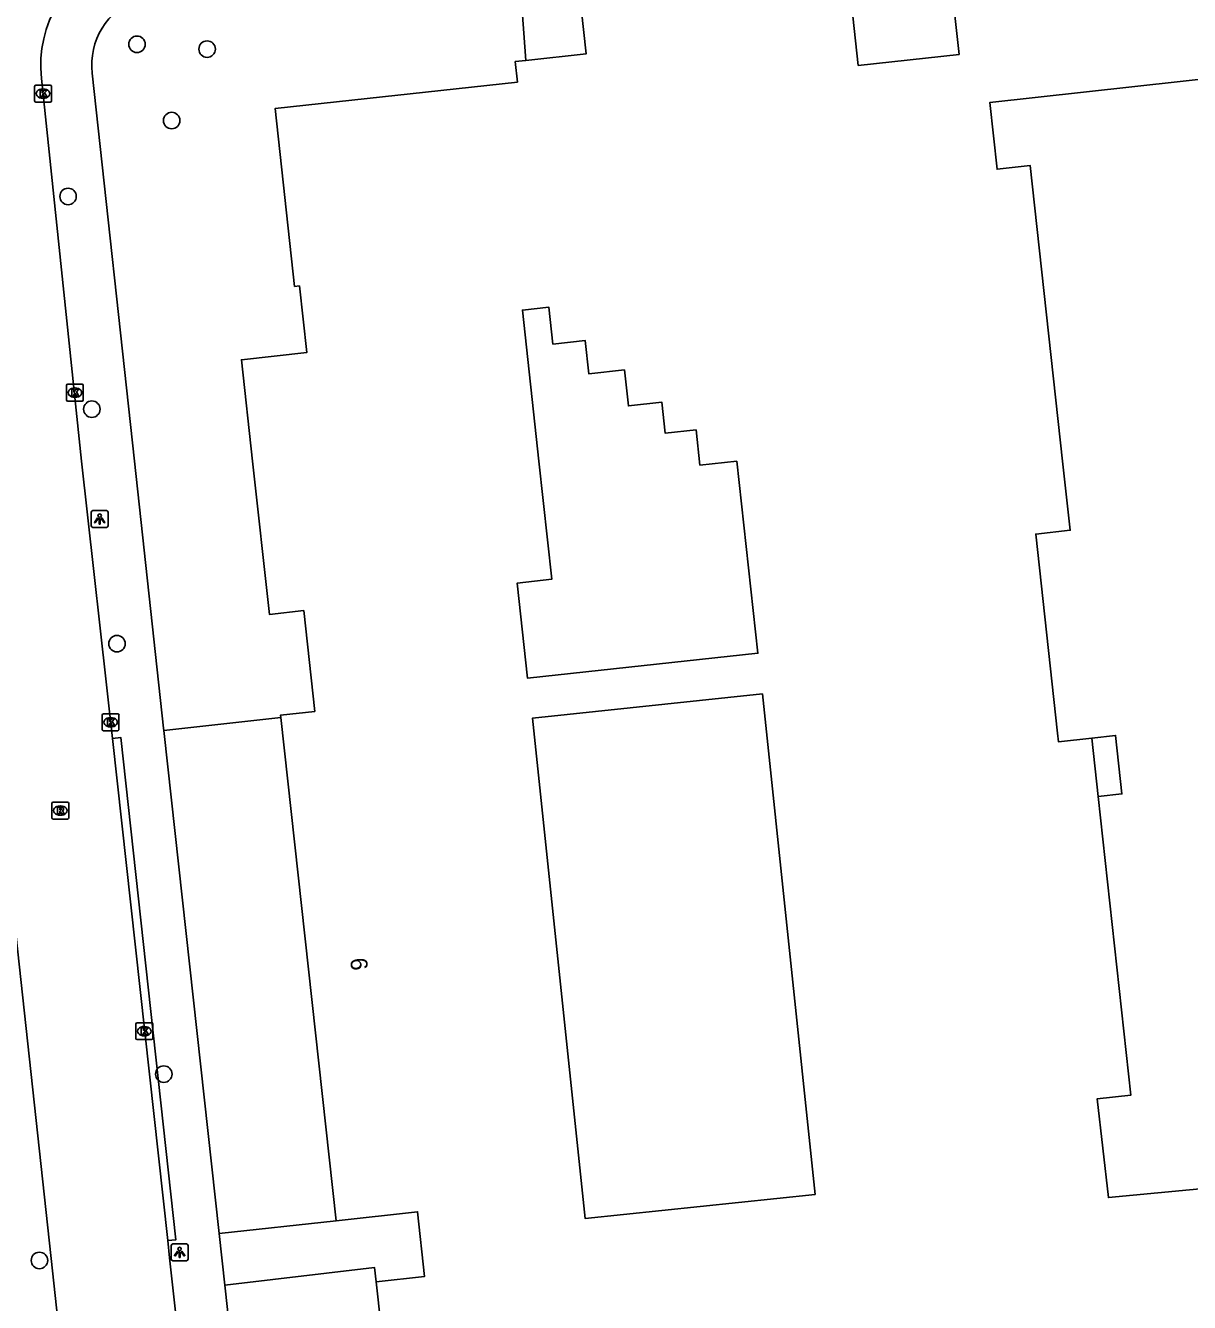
# Model space of a CAD drawing. Extents: x 161253 to 161848, y 384872 to 385383.
# Drawn here: x 161325.2 to 161394.3, y 385200.1 to 385275.8 of the extents above; entities that cross this region are included whole.
import ezdxf

# ---------------------------------------------------------------- set-up
doc = ezdxf.new("R2010")
doc.units = 0
for name, color, linetype in [('IMGEO_Boom', 7, 'Continuous'), ('IMGEO_Erf', 7, 'Continuous'), ('IMGEO_Kolk', 7, 'Continuous'), ('IMGEO_Lichtpunt', 7, 'Continuous'), ('IMGEO_Pand', 7, 'Continuous'), ('IMGEO_Pand_nummerreeks', 7, 'Continuous'), ('IMGEO_Rijbaan_lokaal_open', 7, 'Continuous'), ('IMGEO_Rioolput', 7, 'Continuous'), ('IMGEO_Voetpad_open', 7, 'Continuous')]:
    doc.layers.add(name, color=color, linetype=linetype)

msp = doc.modelspace()

# ---------------------------------------------------------------- linework, layer by layer
at = {"layer": 'IMGEO_Boom'}
for centre in [(161331.833, 385274.718), (161335.995, 385274.431), (161333.893, 385270.194), (161327.744, 385265.692), (161329.154, 385253.075), (161330.646, 385239.163), (161333.426, 385213.637), (161326.044, 385202.586)]:
    msp.add_circle(centre, 0.489, dxfattribs=at)
at = {"layer": 'IMGEO_Erf'}
for points in [[(161354.916, 385273.761), (161354.019, 385285.915)], [(161333.427, 385234.012), (161340.373, 385234.791)], [(161343.649, 385204.937), (161336.706, 385204.179)], [(161346.037, 385201.322), (161345.935, 385202.161), (161337.042, 385201.126)]]:
    msp.add_lwpolyline(points, dxfattribs=at)
at = {"layer": 'IMGEO_Kolk'}
for p, q in [((161325.834, 385272.29), (161326.686, 385272.29)), ((161325.759, 385271.364), (161325.759, 385272.216)), ((161326.27, 385271.51), (161326.245, 385271.51)), ((161326.247, 385272.07), (161326.272, 385272.07)), ((161326.76, 385272.216), (161326.76, 385271.364)), ((161326.686, 385271.29), (161325.834, 385271.29)), ((161327.647, 385253.628), (161327.647, 385254.48)), ((161327.722, 385254.554), (161328.574, 385254.554)), ((161328.135, 385254.334), (161328.16, 385254.334)), ((161328.648, 385254.48), (161328.648, 385253.628)), ((161328.574, 385253.554), (161327.722, 385253.554)), ((161328.158, 385253.774), (161328.133, 385253.774)), ((161329.765, 385234.08), (161329.765, 385234.932)), ((161329.84, 385235.006), (161330.692, 385235.006)), ((161330.253, 385234.786), (161330.278, 385234.786)), ((161330.766, 385234.932), (161330.766, 385234.08)), ((161330.692, 385234.006), (161329.84, 385234.006)), ((161330.276, 385234.226), (161330.251, 385234.226)), ((161331.769, 385215.754), (161331.769, 385216.606)), ((161331.844, 385216.68), (161332.696, 385216.68)), ((161332.257, 385216.46), (161332.282, 385216.46)), ((161332.77, 385216.606), (161332.77, 385215.754)), ((161332.696, 385215.68), (161331.844, 385215.68)), ((161332.28, 385215.9), (161332.255, 385215.9))]:
    msp.add_line(p, q, dxfattribs=at)
for points in [[(161325.834, 385272.29), (161326.686, 385272.29)], [(161325.759, 385271.364), (161325.759, 385272.216)], [(161326.08, 385271.99), (161326.203, 385271.99), (161326.203, 385271.839), (161326.333, 385271.99), (161326.497, 385271.99), (161326.351, 385271.839), (161326.504, 385271.59), (161326.352, 385271.59), (161326.267, 385271.754), (161326.203, 385271.687), (161326.203, 385271.59), (161326.08, 385271.59), (161326.08, 385271.99)], [(161326.76, 385272.216), (161326.76, 385271.364)], [(161326.686, 385271.29), (161325.834, 385271.29)], [(161327.647, 385253.628), (161327.647, 385254.48)], [(161327.722, 385254.554), (161328.574, 385254.554)], [(161327.968, 385254.254), (161328.091, 385254.254), (161328.091, 385254.103), (161328.221, 385254.254), (161328.385, 385254.254), (161328.239, 385254.103), (161328.392, 385253.854), (161328.24, 385253.854), (161328.155, 385254.018), (161328.091, 385253.951), (161328.091, 385253.854), (161327.968, 385253.854), (161327.968, 385254.254)], [(161328.648, 385254.48), (161328.648, 385253.628)], [(161328.574, 385253.554), (161327.722, 385253.554)], [(161329.765, 385234.08), (161329.765, 385234.932)], [(161329.84, 385235.006), (161330.692, 385235.006)], [(161330.086, 385234.706), (161330.209, 385234.706), (161330.209, 385234.555), (161330.339, 385234.706), (161330.503, 385234.706), (161330.357, 385234.555), (161330.51, 385234.306), (161330.358, 385234.306), (161330.273, 385234.47), (161330.209, 385234.403), (161330.209, 385234.306), (161330.086, 385234.306), (161330.086, 385234.706)], [(161330.766, 385234.932), (161330.766, 385234.08)], [(161330.692, 385234.006), (161329.84, 385234.006)], [(161331.769, 385215.754), (161331.769, 385216.606)], [(161331.844, 385216.68), (161332.696, 385216.68)], [(161332.09, 385216.38), (161332.213, 385216.38), (161332.213, 385216.229), (161332.343, 385216.38), (161332.507, 385216.38), (161332.361, 385216.229), (161332.514, 385215.98), (161332.362, 385215.98), (161332.277, 385216.144), (161332.213, 385216.077), (161332.213, 385215.98), (161332.09, 385215.98), (161332.09, 385216.38)], [(161332.77, 385216.606), (161332.77, 385215.754)], [(161332.696, 385215.68), (161331.844, 385215.68)]]:
    msp.add_lwpolyline(points, dxfattribs=at)
for centre, start, end in [((161325.836, 385272.214), 91.55205, 178.44795), ((161325.836, 385272.214), 91.55205, 178.44795), ((161326.684, 385272.214), 1.55205, 88.44795), ((161326.684, 385272.214), 1.55205, 88.44795), ((161325.836, 385271.366), 181.55205, 268.44795), ((161325.836, 385271.366), 181.55205, 268.44795), ((161326.684, 385271.366), 271.55205, 358.44795), ((161326.684, 385271.366), 271.55205, 358.44795), ((161327.724, 385254.478), 91.55205, 178.44795), ((161327.724, 385254.478), 91.55205, 178.44795), ((161328.572, 385254.478), 1.55205, 88.44795), ((161328.572, 385254.478), 1.55205, 88.44795), ((161327.724, 385253.63), 181.55205, 268.44795), ((161327.724, 385253.63), 181.55205, 268.44795), ((161328.572, 385253.63), 271.55205, 358.44795), ((161328.572, 385253.63), 271.55205, 358.44795), ((161329.842, 385234.93), 91.55205, 178.44795), ((161329.842, 385234.93), 91.55205, 178.44795), ((161330.69, 385234.93), 1.55205, 88.44795), ((161330.69, 385234.93), 1.55205, 88.44795), ((161329.842, 385234.082), 181.55205, 268.44795), ((161329.842, 385234.082), 181.55205, 268.44795), ((161330.69, 385234.082), 271.55205, 358.44795), ((161330.69, 385234.082), 271.55205, 358.44795), ((161331.846, 385216.604), 91.55205, 178.44795), ((161331.846, 385216.604), 91.55205, 178.44795), ((161332.694, 385216.604), 1.55205, 88.44795), ((161332.694, 385216.604), 1.55205, 88.44795), ((161331.846, 385215.756), 181.55205, 268.44795), ((161331.846, 385215.756), 181.55205, 268.44795), ((161332.694, 385215.756), 271.55205, 358.44795), ((161332.694, 385215.756), 271.55205, 358.44795)]:
    msp.add_arc(centre, 0.0765, start, end, dxfattribs=at)
for centre, major_axis, ratio, start_param, end_param in [((161326.246, 385271.79), (-0.387, 0.002), 0.722429, 4.712389, 7.853982), ((161326.271, 385271.79), (-0.39, 0.002), 0.717154, 1.570796, 4.712389), ((161328.134, 385254.054), (-0.387, 0.002), 0.722429, 4.712389, 7.853982), ((161328.159, 385254.054), (-0.39, 0.002), 0.717154, 1.570796, 4.712389), ((161330.252, 385234.506), (-0.387, 0.002), 0.722429, 4.712389, 7.853982), ((161330.277, 385234.506), (-0.39, 0.002), 0.717154, 1.570796, 4.712389), ((161332.256, 385216.18), (-0.387, 0.002), 0.722429, 4.712389, 7.853982), ((161332.281, 385216.18), (-0.39, 0.002), 0.717154, 1.570796, 4.712389)]:
    msp.add_ellipse(centre, major_axis=major_axis, ratio=ratio, start_param=start_param, end_param=end_param, dxfattribs=at)
at = {"layer": 'IMGEO_Lichtpunt'}
for p, q in [((161329.12, 385246.961), (161329.12, 385246.154)), ((161329.12, 385246.961), (161329.12, 385246.154)), ((161330.022, 385247.056), (161329.214, 385247.056)), ((161330.022, 385247.056), (161329.214, 385247.056)), ((161330.116, 385246.154), (161330.116, 385246.961)), ((161330.116, 385246.154), (161330.116, 385246.961)), ((161329.214, 385246.06), (161330.022, 385246.06)), ((161329.214, 385246.06), (161330.022, 385246.06)), ((161333.866, 385203.469), (161333.866, 385202.662)), ((161333.866, 385203.469), (161333.866, 385202.662)), ((161334.768, 385203.564), (161333.96, 385203.564)), ((161334.768, 385203.564), (161333.96, 385203.564)), ((161334.862, 385202.662), (161334.862, 385203.469)), ((161334.862, 385202.662), (161334.862, 385203.469)), ((161333.96, 385202.568), (161334.768, 385202.568)), ((161333.96, 385202.568), (161334.768, 385202.568))]:
    msp.add_line(p, q, dxfattribs=at)
for points in [[(161329.494, 385246.625), (161329.533, 385246.597), (161329.345, 385246.335), (161329.307, 385246.362), (161329.494, 385246.625)], [(161329.596, 385246.577), (161329.643, 385246.577), (161329.643, 385246.255), (161329.596, 385246.255), (161329.596, 385246.577)], [(161329.706, 385246.597), (161329.744, 385246.624), (161329.931, 385246.362), (161329.892, 385246.334), (161329.706, 385246.597)], [(161334.24, 385203.133), (161334.279, 385203.105), (161334.091, 385202.843), (161334.053, 385202.87), (161334.24, 385203.133)], [(161334.342, 385203.085), (161334.389, 385203.085), (161334.389, 385202.763), (161334.342, 385202.763), (161334.342, 385203.085)], [(161334.452, 385203.105), (161334.49, 385203.132), (161334.677, 385202.87), (161334.638, 385202.842), (161334.452, 385203.105)]]:
    msp.add_lwpolyline(points, dxfattribs=at)
for centre in [(161329.619, 385246.759), (161334.365, 385203.267)]:
    msp.add_circle(centre, 0.0994, dxfattribs=at)
for centre, start, end in [((161329.214, 385246.961), 90, 180), ((161329.214, 385246.961), 90, 180), ((161330.022, 385246.961), 0, 90), ((161330.022, 385246.961), 0, 90), ((161329.214, 385246.154), 180, 270), ((161329.214, 385246.154), 180, 270), ((161330.022, 385246.154), 270, 0), ((161330.022, 385246.154), 270, 360), ((161333.96, 385203.469), 90, 180), ((161333.96, 385203.469), 90, 180), ((161334.768, 385203.469), 0, 90), ((161334.768, 385203.469), 0, 90), ((161333.96, 385202.662), 180, 270), ((161333.96, 385202.662), 180, 270), ((161334.768, 385202.662), 270, 0), ((161334.768, 385202.662), 270, 360)]:
    msp.add_arc(centre, 0.0946, start, end, dxfattribs=at)
at = {"layer": 'IMGEO_Pand'}
for points in [[(161354.916, 385273.761), (161358.492, 385274.153), (161358.195, 385276.859), (161374.071, 385278.601), (161374.635, 385273.462), (161380.623, 385274.119), (161379.033, 385288.611), (161395.673, 385290.437), (161397.318, 385275.442), (161399.197, 385275.648), (161399.473, 385273.133), (161382.449, 385271.265), (161382.883, 385267.307), (161384.843, 385267.523), (161386.766, 385250), (161387.217, 385245.889), (161385.175, 385245.665), (161386.472, 385233.852), (161386.528, 385233.342), (161388.5, 385233.569)], [(161340.373, 385234.791), (161340.358, 385234.928), (161342.384, 385235.15), (161341.728, 385241.128), (161339.689, 385240.904), (161338.691, 385250), (161338.032, 385256.004), (161341.905, 385256.429), (161341.47, 385260.388), (161341.19, 385260.358), (161340.033, 385270.899), (161354.412, 385272.477), (161354.279, 385273.691), (161354.916, 385273.761)], [(161367.442, 385250), (161365.244, 385249.761), (161365.017, 385251.847), (161363.183, 385251.648), (161362.984, 385253.482), (161360.995, 385253.266), (161360.763, 385255.399), (161358.654, 385255.17), (161358.44, 385257.143), (161356.514, 385256.934), (161356.277, 385259.118), (161354.711, 385258.948), (161355.683, 385250), (161356.445, 385242.984), (161354.401, 385242.762), (161355.014, 385237.118), (161368.68, 385238.602), (161367.442, 385250)], [(161368.95, 385236.187), (161372.077, 385206.502), (161358.435, 385205.065), (161355.308, 385234.751), (161368.95, 385236.187)], [(161343.649, 385204.937), (161340.373, 385234.791)], [(161388.5, 385233.569), (161389.91, 385233.728), (161390.291, 385230.259), (161388.88, 385230.104)], [(161388.5, 385233.569), (161388.88, 385230.104)], [(161388.88, 385230.104), (161390.824, 385212.393), (161388.827, 385212.174), (161389.489, 385206.312), (161397.217, 385207.042), (161398.94, 385191.336), (161393.97, 385190.79), (161383.334, 385189.623), (161382.412, 385198.032), (161362.486, 385195.783), (161363.403, 385187.435), (161352.721, 385186.262), (161347.75, 385185.717), (161346.037, 385201.322)], [(161346.037, 385201.322), (161348.904, 385201.636), (161348.484, 385205.468), (161343.649, 385204.937)]]:
    msp.add_lwpolyline(points, dxfattribs=at)
at = {"layer": 'IMGEO_Rijbaan_lokaal_open'}
for points in [[(161327.141, 385199.049), (161326.822, 385201.971), (161321.575, 385250), (161319.33, 385271.321), (161319.259, 385272.292), (161319.265, 385273.638), (161319.391, 385274.978), (161319.678, 385276.452)], [(161326.163, 385272.694), (161328.54, 385250), (161330.39, 385233.548)], [(161333.656, 385203.761), (161330.39, 385233.548)], [(161333.656, 385203.761), (161333.767, 385202.749), (161334.197, 385198.828), (161334.986, 385192.138), (161335.96, 385183.113)]]:
    msp.add_lwpolyline(points, dxfattribs=at)
msp.add_arc((161333.288, 385273.455), 7.166, 111.4479, 186.09308, dxfattribs=at)
at = {"layer": 'IMGEO_Rioolput'}
for p, q in [((161326.785, 385228.841), (161326.785, 385229.693)), ((161326.86, 385229.767), (161327.712, 385229.767)), ((161327.273, 385229.547), (161327.298, 385229.547)), ((161327.786, 385229.693), (161327.786, 385228.841)), ((161327.712, 385228.767), (161326.86, 385228.767)), ((161327.296, 385228.987), (161327.271, 385228.987))]:
    msp.add_line(p, q, dxfattribs=at)
for points in [[(161326.785, 385228.841), (161326.785, 385229.693)], [(161326.86, 385229.767), (161327.712, 385229.767)], [(161327.374, 385229.465), (161327.122, 385229.467), (161327.122, 385229.067)], [(161327.122, 385229.067), (161327.246, 385229.067), (161327.246, 385229.229), (161327.257, 385229.229)], [(161327.3, 385229.386), (161327.246, 385229.386), (161327.246, 385229.305)], [(161327.246, 385229.305), (161327.298, 385229.305)], [(161327.304, 385229.2), (161327.375, 385229.067), (161327.515, 385229.067), (161327.45, 385229.193)], [(161327.786, 385229.693), (161327.786, 385228.841)], [(161327.712, 385228.767), (161326.86, 385228.767)]]:
    msp.add_lwpolyline(points, dxfattribs=at)
for centre, radius, start, end in [((161326.862, 385229.691), 0.0765, 91.55205, 178.44795), ((161326.862, 385229.691), 0.0765, 91.55205, 178.44795), ((161327.256, 385229.176), 0.0533, 26.02933, 88.69889), ((161327.282, 385229.494), 0.19, 274.7715, 282.96867), ((161327.306, 385229.29), 0.0964, 77.00612, 93.18647), ((161327.32, 385229.347), 0.0378, 276.66336, 79.67722), ((161327.373, 385229.355), 0.109, 350.36119, 89.41601), ((161327.371, 385229.355), 0.112, 277.58423, 350.98172), ((161327.355, 385229.14), 0.108, 29.51342, 73.79051), ((161327.71, 385229.691), 0.0765, 1.55205, 88.44795), ((161327.71, 385229.691), 0.0765, 1.55205, 88.44795), ((161326.862, 385228.843), 0.0765, 181.55205, 268.44795), ((161326.862, 385228.843), 0.0765, 181.55205, 268.44795), ((161327.71, 385228.843), 0.0765, 271.55205, 358.44795), ((161327.71, 385228.843), 0.0765, 271.55205, 358.44795)]:
    msp.add_arc(centre, radius, start, end, dxfattribs=at)
for centre, major_axis, ratio, start_param, end_param in [((161327.272, 385229.267), (-0.387, 0.002), 0.722429, 4.712389, 7.853982), ((161327.297, 385229.267), (-0.39, 0.002), 0.717154, 1.570796, 4.712389)]:
    msp.add_ellipse(centre, major_axis=major_axis, ratio=ratio, start_param=start_param, end_param=end_param, dxfattribs=at)
at = {"layer": 'IMGEO_Voetpad_open'}
for points in [[(161329.169, 385273.002), (161331.681, 385250), (161333.41, 385234.163), (161333.427, 385234.012)], [(161336.706, 385204.179), (161333.427, 385234.012)], [(161330.39, 385233.548), (161330.866, 385233.603), (161334.145, 385203.817), (161333.656, 385203.761)], [(161337.042, 385201.126), (161336.706, 385204.179)], [(161339.547, 385177.756), (161337.996, 385192.452), (161337.042, 385201.126)]]:
    msp.add_lwpolyline(points, dxfattribs=at)
msp.add_arc((161333.382, 385273.465), 4.239, 111.0615, 186.26631, dxfattribs=at)

# ---------------------------------------------------------------- texts
at = {"layer": 'IMGEO_Pand_nummerreeks'}
msp.add_text('6', height=1, rotation=276.26222, dxfattribs=at).set_placement((161344.478, 385220.481))

doc.saveas('drawing.dxf')
